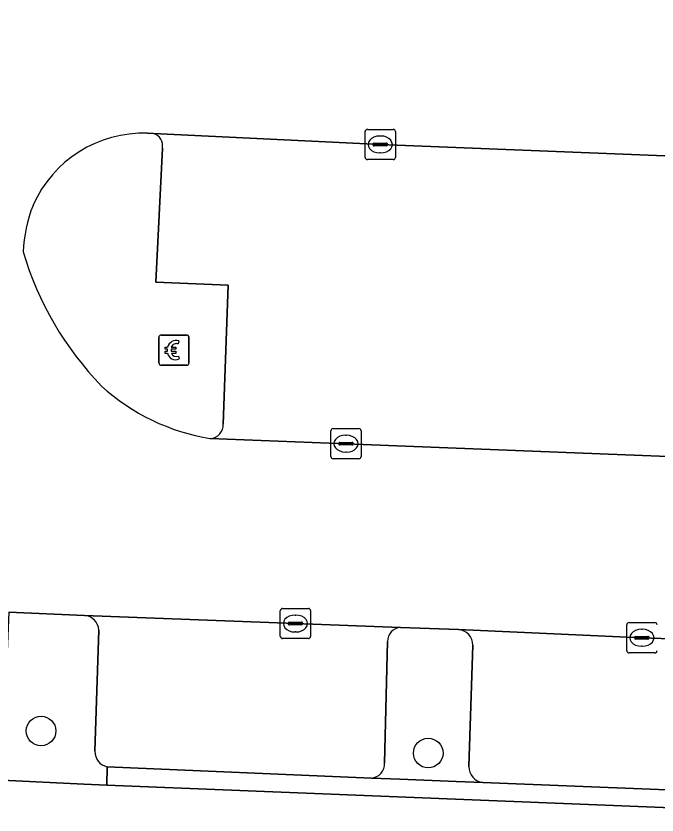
# Model space of a CAD drawing. Extents: x 160888 to 161385, y 386490 to 386908.
# Drawn here: x 161223.57 to 161244.78, y 386584.91 to 386611.33 of the extents above; entities that cross this region are included whole.
import ezdxf

# ---------------------------------------------------------------- set-up
doc = ezdxf.new("R2010")
doc.units = 0
for name, color, linetype in [('IMGEO_Betaalautomaat', 7, 'Continuous'), ('IMGEO_Boom', 7, 'Continuous'), ('IMGEO_Groenvoorziening', 7, 'Continuous'), ('IMGEO_Haag', 7, 'Continuous'), ('IMGEO_Kolk', 7, 'Continuous'), ('IMGEO_Parkeervlak_open', 7, 'Continuous'), ('IMGEO_Rijbaan_lokaal_open', 7, 'Continuous'), ('IMGEO_Verkeerseiland_open', 7, 'Continuous'), ('IMGEO_Voetpad_open', 7, 'Continuous')]:
    doc.layers.add(name, color=color, linetype=linetype)

msp = doc.modelspace()

# ---------------------------------------------------------------- linework, layer by layer
at = {"layer": 'IMGEO_Betaalautomaat'}
for p, q in [((161228.297, 386599.86), (161228.297, 386600.701)), ((161228.297, 386600.701), (161228.297, 386599.86)), ((161228.372, 386600.784), (161229.213, 386600.784)), ((161229.213, 386600.784), (161228.372, 386600.784)), ((161229.296, 386600.71), (161229.296, 386599.869)), ((161229.296, 386599.869), (161229.296, 386600.71)), ((161228.959, 386600.589), (161228.942, 386600.489)), ((161228.58, 386600.248), (161228.58, 386600.316)), ((161228.701, 386600.316), (161228.701, 386600.248)), ((161228.946, 386600.083), (161228.968, 386599.996)), ((161229.222, 386599.785), (161228.381, 386599.785)), ((161228.381, 386599.785), (161229.222, 386599.785))]:
    msp.add_line(p, q, dxfattribs=at)
for points in [[(161228.58, 386600.316), (161228.511, 386600.316), (161228.511, 386600.385), (161228.59, 386600.385)], [(161228.712, 386600.385), (161228.859, 386600.385), (161228.859, 386600.316), (161228.701, 386600.316)], [(161228.585, 386600.179), (161228.511, 386600.179), (161228.511, 386600.248), (161228.58, 386600.248)], [(161228.701, 386600.248), (161228.859, 386600.248), (161228.859, 386600.179), (161228.715, 386600.179)]]:
    msp.add_lwpolyline(points, dxfattribs=at)
for centre, radius, start, end in [((161228.375, 386600.707), 0.0779, 92.4484, 184.2845), ((161228.375, 386600.707), 0.0779, 92.4484, 184.2845), ((161228.873, 386600.309), 0.293, 73.014, 165.0139), ((161229.219, 386600.707), 0.0779, 2.4484, 94.2845), ((161229.219, 386600.707), 0.0779, 2.4484, 94.2845), ((161228.879, 386600.322), 0.179, 69.3236, 159.5683), ((161228.846, 386600.234), 0.267, 191.8096, 297.0389), ((161228.879, 386600.249), 0.179, 202.7625, 291.8693), ((161228.375, 386599.863), 0.0779, 182.4484, 274.2845), ((161228.375, 386599.863), 0.0779, 182.4484, 274.2845), ((161229.219, 386599.863), 0.0779, 272.4484, 4.2845), ((161229.219, 386599.863), 0.0779, 272.4484, 4.2845)]:
    msp.add_arc(centre, radius, start, end, dxfattribs=at)
at = {"layer": 'IMGEO_Boom'}
for centre in [(161224.403, 386587.692), (161237.209, 386586.962)]:
    msp.add_circle(centre, 0.489, dxfattribs=at)
at = {"layer": 'IMGEO_Groenvoorziening'}
for points in [[(161225.845, 386591.51), (161223.337, 386591.617), (161223.136, 386586.912), (161223.119, 386586.063), (161225.814, 386585.935), (161226.578, 386585.899), (161226.59, 386586.509)], [(161238.207, 386591.047), (161236.29, 386591.113)], [(161226.186, 386587.021), (161226.318, 386591.025)], [(161235.865, 386590.653), (161235.76, 386586.629)], [(161238.551, 386586.52), (161238.679, 386590.525)], [(161235.332, 386586.132), (161236.272, 386586.094), (161238.133, 386586.019), (161239.012, 386585.983)]]:
    msp.add_lwpolyline(points, dxfattribs=at)
for centre, radius, start, end in [((161225.808, 386591.001), 0.51, 2.671, 85.8937), ((161236.328, 386590.652), 0.463, 94.6729, 179.8566), ((161238.167, 386590.537), 0.512, 358.6762, 85.5645), ((161226.681, 386586.996), 0.495, 177.1158, 259.4355), ((161235.297, 386586.595), 0.464, 274.2783, 4.2538), ((161239.094, 386586.52), 0.543, 179.9629, 261.3275)]:
    msp.add_arc(centre, radius, start, end, dxfattribs=at)
at = {"layer": 'IMGEO_Haag'}
for points in [[(161225.845, 386591.51), (161223.337, 386591.617), (161223.136, 386586.912), (161223.119, 386586.063), (161225.814, 386585.935), (161226.578, 386585.899), (161226.59, 386586.509)], [(161238.207, 386591.047), (161236.29, 386591.113)], [(161226.186, 386587.021), (161226.318, 386591.025)], [(161235.865, 386590.653), (161235.76, 386586.629)], [(161238.551, 386586.52), (161238.679, 386590.525)], [(161235.332, 386586.132), (161236.272, 386586.094), (161238.133, 386586.019), (161239.012, 386585.983)]]:
    msp.add_lwpolyline(points, dxfattribs=at)
for centre, radius, start, end in [((161225.808, 386591.001), 0.51, 2.671, 85.8937), ((161236.328, 386590.652), 0.463, 94.6729, 179.8566), ((161238.167, 386590.537), 0.512, 358.6762, 85.5645), ((161226.681, 386586.996), 0.495, 177.1158, 259.4355), ((161235.297, 386586.595), 0.464, 274.2783, 4.2538), ((161239.094, 386586.52), 0.543, 179.9629, 261.3275)]:
    msp.add_arc(centre, radius, start, end, dxfattribs=at)
at = {"layer": 'IMGEO_Kolk'}
for p, q in [((161235.12, 386606.66), (161235.12, 386607.512)), ((161235.195, 386607.586), (161236.047, 386607.586)), ((161236.121, 386607.512), (161236.121, 386606.66)), ((161235.608, 386607.366), (161235.633, 386607.366)), ((161235.379, 386607.08), (161235.379, 386607.092)), ((161235.817, 386607.043), (161235.419, 386607.043)), ((161235.422, 386607.129), (161235.82, 386607.129)), ((161235.863, 386607.092), (161235.863, 386607.08)), ((161235.631, 386606.806), (161235.606, 386606.806)), ((161236.047, 386606.586), (161235.195, 386606.586)), ((161234.063, 386597.692), (161234.915, 386597.692)), ((161233.988, 386596.766), (161233.988, 386597.618)), ((161234.476, 386597.472), (161234.501, 386597.472)), ((161234.989, 386597.618), (161234.989, 386596.766)), ((161234.247, 386597.186), (161234.247, 386597.198)), ((161234.29, 386597.235), (161234.688, 386597.235)), ((161234.731, 386597.198), (161234.731, 386597.186)), ((161234.685, 386597.149), (161234.287, 386597.149)), ((161234.499, 386596.912), (161234.474, 386596.912)), ((161234.915, 386596.692), (161234.063, 386596.692)), ((161232.317, 386590.819), (161232.317, 386591.671)), ((161232.392, 386591.745), (161233.244, 386591.745)), ((161233.318, 386591.671), (161233.318, 386590.819)), ((161232.805, 386591.525), (161232.83, 386591.525)), ((161232.576, 386591.239), (161232.576, 386591.251)), ((161233.014, 386591.202), (161232.616, 386591.202)), ((161232.619, 386591.288), (161233.017, 386591.288)), ((161233.06, 386591.251), (161233.06, 386591.239)), ((161243.775, 386590.349), (161243.775, 386591.201)), ((161243.85, 386591.275), (161244.702, 386591.275)), ((161232.828, 386590.965), (161232.803, 386590.965)), ((161244.263, 386591.055), (161244.288, 386591.055)), ((161233.244, 386590.745), (161232.392, 386590.745)), ((161244.034, 386590.769), (161244.034, 386590.781)), ((161244.472, 386590.732), (161244.074, 386590.732)), ((161244.077, 386590.818), (161244.475, 386590.818)), ((161244.518, 386590.781), (161244.518, 386590.769)), ((161244.286, 386590.495), (161244.261, 386590.495)), ((161244.702, 386590.275), (161243.85, 386590.275))]:
    msp.add_line(p, q, dxfattribs=at)
for points in [[(161235.12, 386606.66), (161235.12, 386607.512)], [(161235.195, 386607.586), (161236.047, 386607.586)], [(161236.121, 386607.512), (161236.121, 386606.66)], [(161236.047, 386606.586), (161235.195, 386606.586)], [(161234.063, 386597.692), (161234.915, 386597.692)], [(161233.988, 386596.766), (161233.988, 386597.618)], [(161234.989, 386597.618), (161234.989, 386596.766)], [(161234.915, 386596.692), (161234.063, 386596.692)], [(161232.317, 386590.819), (161232.317, 386591.671)], [(161232.392, 386591.745), (161233.244, 386591.745)], [(161233.318, 386591.671), (161233.318, 386590.819)], [(161243.775, 386590.349), (161243.775, 386591.201)], [(161243.85, 386591.275), (161244.702, 386591.275)], [(161233.244, 386590.745), (161232.392, 386590.745)], [(161244.702, 386590.275), (161243.85, 386590.275)]]:
    msp.add_lwpolyline(points, dxfattribs=at)
for centre, radius, start, end in [((161235.197, 386607.51), 0.0765, 91.552, 178.448), ((161235.197, 386607.51), 0.0765, 91.552, 178.448), ((161236.045, 386607.51), 0.0765, 1.552, 88.448), ((161236.045, 386607.51), 0.0765, 1.552, 88.448), ((161235.419, 386607.089), 0.0403, 85.8775, 175.7526), ((161235.416, 386607.079), 0.0366, 178.938, 274.7102), ((161235.82, 386607.086), 0.043, 264.8664, 352.4533), ((161235.824, 386607.091), 0.0386, 1.7309, 96.639), ((161235.197, 386606.662), 0.0765, 181.552, 268.448), ((161235.197, 386606.662), 0.0765, 181.552, 268.448), ((161236.045, 386606.662), 0.0765, 271.552, 358.448), ((161236.045, 386606.662), 0.0765, 271.552, 358.448), ((161234.065, 386597.616), 0.0765, 91.552, 178.448), ((161234.065, 386597.616), 0.0765, 91.552, 178.448), ((161234.913, 386597.616), 0.0765, 1.552, 88.448), ((161234.913, 386597.616), 0.0765, 1.552, 88.448), ((161234.287, 386597.195), 0.0403, 85.8775, 175.7526), ((161234.284, 386597.185), 0.0366, 178.938, 274.7102), ((161234.688, 386597.192), 0.043, 264.8664, 352.4533), ((161234.692, 386597.197), 0.0386, 1.7309, 96.639), ((161234.065, 386596.768), 0.0765, 181.552, 268.448), ((161234.065, 386596.768), 0.0765, 181.552, 268.448), ((161234.913, 386596.768), 0.0765, 271.552, 358.448), ((161234.913, 386596.768), 0.0765, 271.552, 358.448), ((161232.394, 386591.669), 0.0765, 91.552, 178.448), ((161232.394, 386591.669), 0.0765, 91.552, 178.448), ((161233.242, 386591.669), 0.0765, 1.552, 88.448), ((161233.242, 386591.669), 0.0765, 1.552, 88.448), ((161232.616, 386591.248), 0.0403, 85.8775, 175.7526), ((161232.613, 386591.238), 0.0366, 178.938, 274.7102), ((161233.017, 386591.245), 0.043, 264.8664, 352.4533), ((161233.021, 386591.25), 0.0386, 1.7309, 96.639), ((161243.852, 386591.199), 0.0765, 91.552, 178.448), ((161243.852, 386591.199), 0.0765, 91.552, 178.448), ((161244.7, 386591.199), 0.0765, 1.552, 88.448), ((161244.7, 386591.199), 0.0765, 1.552, 88.448), ((161232.394, 386590.821), 0.0765, 181.552, 268.448), ((161232.394, 386590.821), 0.0765, 181.552, 268.448), ((161233.242, 386590.821), 0.0765, 271.552, 358.448), ((161233.242, 386590.821), 0.0765, 271.552, 358.448), ((161244.074, 386590.778), 0.0403, 85.8775, 175.7526), ((161244.071, 386590.768), 0.0366, 178.938, 274.7102), ((161244.475, 386590.775), 0.043, 264.8664, 352.4533), ((161244.479, 386590.78), 0.0386, 1.7309, 96.639), ((161243.852, 386590.351), 0.0765, 181.552, 268.448), ((161243.852, 386590.351), 0.0765, 181.552, 268.448), ((161244.7, 386590.351), 0.0765, 271.552, 358.448), ((161244.7, 386590.351), 0.0765, 271.552, 358.448)]:
    msp.add_arc(centre, radius, start, end, dxfattribs=at)
for centre, major_axis, ratio, start_param, end_param in [((161235.607, 386607.086), (-0.387, 0.002), 0.722429, 4.712389, 7.853982), ((161235.632, 386607.086), (-0.39, 0.002), 0.717154, 1.570796, 4.712389), ((161234.475, 386597.192), (-0.387, 0.002), 0.722429, 4.712389, 7.853982), ((161234.5, 386597.192), (-0.39, 0.002), 0.717154, 1.570796, 4.712389), ((161232.804, 386591.245), (-0.387, 0.002), 0.722429, 4.712389, 7.853982), ((161232.829, 386591.245), (-0.39, 0.002), 0.717154, 1.570796, 4.712389), ((161244.262, 386590.775), (-0.387, 0.002), 0.722429, 4.712389, 7.853982), ((161244.287, 386590.775), (-0.39, 0.002), 0.717154, 1.570796, 4.712389)]:
    msp.add_ellipse(centre, major_axis=major_axis, ratio=ratio, start_param=start_param, end_param=end_param, dxfattribs=at)
at = {"layer": 'IMGEO_Parkeervlak_open'}
for points in [[(161258.899, 386605.444), (161258.936, 386606.228), (161255.272, 386606.307), (161235.627, 386607.086), (161228.122, 386607.447)], [(161228.417, 386606.963), (161228.194, 386602.529), (161230.597, 386602.43), (161230.431, 386597.84)], [(161230, 386597.363), (161234.495, 386597.192), (161254.664, 386596.392), (161258.463, 386596.234), (161258.698, 386601.191), (161254.456, 386601.372)], [(161236.29, 386591.113), (161225.845, 386591.51)], [(161226.318, 386591.025), (161226.186, 386587.021)], [(161248.771, 386590.62), (161244.276, 386590.775), (161238.207, 386591.047)], [(161235.76, 386586.629), (161235.865, 386590.653)], [(161238.679, 386590.525), (161238.551, 386586.52)], [(161226.59, 386586.509), (161235.332, 386586.132)], [(161239.012, 386585.983), (161247.595, 386585.65)]]:
    msp.add_lwpolyline(points, dxfattribs=at)
for centre, radius, start, end in [((161228.003, 386607.043), 0.421, 349.111, 73.614), ((161229.968, 386597.825), 0.463, 273.985, 1.8154), ((161225.808, 386591.001), 0.51, 2.671, 85.8937), ((161236.328, 386590.652), 0.463, 94.6729, 179.8566), ((161238.167, 386590.537), 0.512, 358.6762, 85.5645), ((161226.681, 386586.996), 0.495, 177.1158, 259.4355), ((161235.297, 386586.595), 0.464, 274.2783, 4.2538), ((161239.094, 386586.52), 0.543, 179.9629, 261.3275)]:
    msp.add_arc(centre, radius, start, end, dxfattribs=at)
at = {"layer": 'IMGEO_Rijbaan_lokaal_open'}
for points in [[(161227.926, 386607.456), (161228.122, 386607.447), (161235.627, 386607.086), (161255.272, 386606.307), (161258.936, 386606.228), (161259.203, 386612.255), (161255.449, 386612.424), (161235.388, 386613.192), (161227.713, 386613.466), (161227.654, 386613.473), (161227.596, 386613.48)], [(161223.337, 386591.617), (161225.845, 386591.51), (161236.29, 386591.113), (161238.207, 386591.047), (161244.276, 386590.775), (161248.771, 386590.62), (161250.704, 386590.546), (161252.339, 386590.479), (161258.277, 386590.35), (161258.463, 386596.234), (161254.664, 386596.392), (161234.495, 386597.192), (161230, 386597.363)]]:
    msp.add_lwpolyline(points, dxfattribs=at)
for centre, radius, start, end in [((161227.792, 386603.466), 3.993, 88.08, 156.2754), ((161228.74, 386603.289), 4.936, 158.8278, 177.1356), ((161234.234, 386606.648), 10.879, 196.6235, 223.9503), ((161231.108, 386604.26), 6.985, 227.6424, 260.8697)]:
    msp.add_arc(centre, radius, start, end, dxfattribs=at)
at = {"layer": 'IMGEO_Verkeerseiland_open'}
for points in [[(161228.122, 386607.447), (161227.926, 386607.456)], [(161230.431, 386597.84), (161230.597, 386602.43), (161228.194, 386602.529), (161228.417, 386606.963)], [(161236.272, 386586.094), (161235.332, 386586.132), (161226.59, 386586.509), (161226.578, 386585.899), (161251.571, 386584.9), (161260.37, 386584.548), (161260.543, 386588.223), (161258.182, 386588.293), (161258.062, 386585.714)], [(161257.521, 386585.256), (161251.377, 386585.503), (161250.65, 386585.531), (161248.589, 386585.611), (161247.595, 386585.65), (161239.012, 386585.983), (161238.133, 386586.019), (161236.272, 386586.094)]]:
    msp.add_lwpolyline(points, dxfattribs=at)
for centre, radius, start, end in [((161227.792, 386603.466), 3.993, 88.08, 156.2754), ((161228.003, 386607.043), 0.421, 349.111, 73.614), ((161228.74, 386603.289), 4.936, 158.8278, 177.1356), ((161234.234, 386606.648), 10.879, 196.6235, 223.9503), ((161231.108, 386604.26), 6.985, 227.6424, 260.8697), ((161229.968, 386597.825), 0.463, 273.985, 1.8154)]:
    msp.add_arc(centre, radius, start, end, dxfattribs=at)
at = {"layer": 'IMGEO_Voetpad_open'}
msp.add_lwpolyline([(161251.571, 386584.9), (161226.578, 386585.899), (161225.814, 386585.935), (161223.119, 386586.063), (161223.136, 386586.912), (161222.333, 386586.944), (161222.191, 386583.404), (161251.461, 386582.195)], close=True, dxfattribs=at)

doc.saveas('drawing.dxf')
